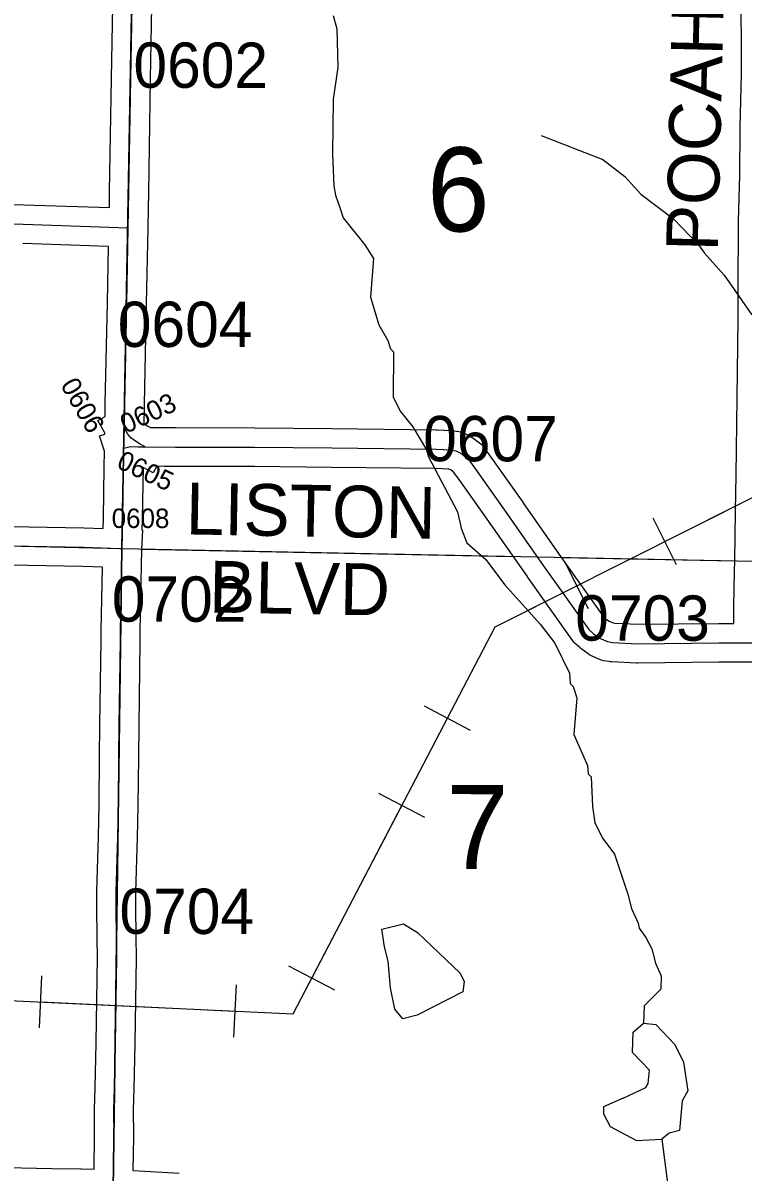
# Model space of a CAD drawing. Extents: x -157.2 to -99.3, y 12.2 to 46.2.
# Drawn here: x -117.299 to -116.186, y 20.195 to 21.971 of the extents above; entities that cross this region are included whole.
import ezdxf

# ---------------------------------------------------------------- set-up
doc = ezdxf.new("R2010")
doc.units = 0
for name, color, linetype in [('tdCoHydroRiver', 7, 'Continuous'), ('tdCoPipe', 7, 'Continuous'), ('tdCoSecRdNmbr', 7, 'Continuous'), ('tdCoSecRdTxt', 7, 'Continuous'), ('tdCoSecRteBand', 7, 'Continuous'), ('tdCoSecRteCL', 7, 'Continuous'), ('tdCoSectLine', 7, 'Continuous'), ('tdCoSectLinePart', 7, 'Continuous'), ('tdCoSectNmbr', 7, 'Continuous'), ('tdCoSurfEarth', 7, 'Continuous'), ('tdCoSurfGravel', 7, 'Continuous'), ('tdCoTwpBndryShd', 7, 'Continuous')]:
    doc.layers.add(name, color=color, linetype=linetype)

msp = doc.modelspace()

# ---------------------------------------------------------------- linework, layer by layer
at = {"layer": 'tdCoHydroRiver'}
for points in [[(-116.8193, 21.9828), (-116.8135, 21.9621), (-116.812, 21.9021), (-116.8196, 21.8534), (-116.8204, 21.7682), (-116.8186, 21.7193), (-116.8158, 21.705), (-116.8085, 21.6843), (-116.8041, 21.6699), (-116.7705, 21.628), (-116.7569, 21.6071), (-116.7617, 21.5473), (-116.7487, 21.5043), (-116.7351, 21.4803), (-116.7307, 21.4675), (-116.7261, 21.4627), (-116.7264, 21.3933), (-116.716, 21.3709), (-116.6961, 21.3467), (-116.675, 21.3114), (-116.6722, 21.3002), (-116.6271, 21.2154), (-116.6215, 21.19), (-116.6127, 21.1676), (-116.5834, 21.1416), (-116.5544, 21.1029), (-116.4993, 21.0415), (-116.4764, 21.0124), (-116.454, 20.9661), (-116.4529, 20.9502), (-116.4483, 20.9454), (-116.4424, 20.9279), (-116.4471, 20.8712), (-116.4263, 20.8233), (-116.4251, 20.8106), (-116.4205, 20.8058), (-116.4186, 20.7599), (-116.4146, 20.7346), (-116.4026, 20.7106), (-116.3843, 20.6864), (-116.3639, 20.6243), (-116.3582, 20.6021), (-116.3478, 20.5797), (-116.3464, 20.5718), (-116.3357, 20.5573), (-116.3268, 20.5397), (-116.3211, 20.5174), (-116.3121, 20.4982), (-116.3127, 20.4777), (-116.3386, 20.4516), (-116.3394, 20.4248)], [(-116.4977, 21.7973), (-116.4024, 21.76), (-116.3684, 21.7338), (-116.3439, 21.7063), (-116.2929, 21.6686), (-116.2545, 21.6281), (-116.2454, 21.6153)], [(-116.2454, 21.6153), (-116.2148, 21.5813), (-116.1722, 21.5202)], [(-116.7116, 20.4318), (-116.7238, 20.4463), (-116.7308, 20.4797), (-116.7344, 20.5208), (-116.7401, 20.543), (-116.7441, 20.57), (-116.7108, 20.5785), (-116.689, 20.5653), (-116.6229, 20.502), (-116.6169, 20.4892), (-116.6189, 20.4734), (-116.6893, 20.4375), (-116.7116, 20.4318)], [(-116.3709, 20.3089), (-116.3357, 20.3253), (-116.3324, 20.3315), (-116.3303, 20.352), (-116.3564, 20.3795), (-116.3555, 20.411), (-116.3394, 20.4248)], [(-116.3394, 20.4248), (-116.3205, 20.4227), (-116.2913, 20.3919), (-116.2779, 20.3647), (-116.2712, 20.3204), (-116.2795, 20.3048), (-116.2839, 20.2592), (-116.2998, 20.2549), (-116.3111, 20.2457)], [(-116.3709, 20.3089), (-116.4013, 20.2955), (-116.4016, 20.2845), (-116.391, 20.2652), (-116.3506, 20.2436), (-116.3111, 20.2457)], [(-116.3111, 20.2457), (-116.2994, 20.1539)]]:
    msp.add_lwpolyline(points, dxfattribs=at)
at = {"layer": 'tdCoPipe'}
for p, q in [((-116.2886, 21.1335), (-116.3247, 21.2054)), ((-116.4244, 21.0652), (-116.4606, 21.1372)), ((-116.607, 20.8776), (-116.6783, 20.9148)), ((-116.6774, 20.7428), (-116.7488, 20.7801)), ((-116.8166, 20.4759), (-116.888, 20.5131)), ((-117.2736, 20.4175), (-117.2698, 20.4979)), ((-116.9728, 20.4035), (-116.9691, 20.484))]:
    msp.add_line(p, q, dxfattribs=at)
for points in [[(-118.0135, 20.4925), (-116.8811, 20.4395), (-116.5689, 21.0376), (-115.9618, 21.3429), (-115.0979, 21.4144), (-114.7452, 21.9036), (-114.0434, 21.9185), (-113.6754, 22.4491), (-113.0083, 22.4452), (-112.2246, 22.8824), (-112.2109, 23.1173), (-111.4314, 23.427), (-110.9885, 23.4903)], [(-116.3067, 21.1695), (-116.0377, 21.3048)], [(-116.6427, 20.8962), (-116.5689, 21.0376), (-116.4425, 21.1012)], [(-116.8524, 20.4945), (-116.7131, 20.7614)], [(-117.2717, 20.4578), (-116.9709, 20.4437)]]:
    msp.add_lwpolyline(points, dxfattribs=at)
at = {"layer": 'tdCoSecRteBand'}
for points in [[(-117.1655, 21.6857), (-117.165, 21.71), (-117.1623, 21.8855), (-117.1623, 21.8856), (-117.1623, 21.8856), (-117.1591, 22.0543)], [(-117.0991, 22.0532), (-117.1023, 21.8846), (-117.1051, 21.709), (-117.1051, 21.709), (-117.1051, 21.7089), (-117.1056, 21.6837), (-117.1052, 21.6837), (-117.1062, 21.6539), (-117.1085, 21.5375), (-117.1085, 21.5375), (-117.1085, 21.5375), (-117.1117, 21.3819), (-117.1118, 21.3749), (-117.1122, 21.3532), (-117.1119, 21.3527), (-117.1109, 21.3515), (-117.1079, 21.3491), (-117.1031, 21.3461), (-117.1027, 21.3459), (-117.0633, 21.3456), (-116.9408, 21.3453), (-116.9407, 21.3453), (-116.9406, 21.3453), (-116.8212, 21.3441), (-116.8212, 21.3441), (-116.8212, 21.3441), (-116.6599, 21.3424), (-116.6593, 21.3424), (-116.6586, 21.3423), (-116.6357, 21.3411), (-116.634, 21.341), (-116.6324, 21.3407), (-116.625, 21.3395), (-116.6207, 21.3388), (-116.6168, 21.3369), (-116.6087, 21.333), (-116.606, 21.3316), (-116.6036, 21.3298), (-116.5932, 21.3219), (-116.5897, 21.3193), (-116.5871, 21.3157), (-116.576, 21.3004), (-116.5759, 21.3003), (-116.5758, 21.3001), (-116.5263, 21.2301), (-116.5262, 21.23), (-116.5262, 21.2299), (-116.47, 21.1496), (-116.4016, 21.0533), (-116.3981, 21.0501), (-116.3928, 21.0464), (-116.3865, 21.0436), (-116.384, 21.0431), (-116.3483, 21.0415)], [(-116.3483, 21.0415), (-116.2235, 21.0427), (-116.2235, 21.0427), (-116.2234, 21.0427), (-116.1999, 21.0429), (-116.1996, 21.0683), (-116.1996, 21.0684), (-116.1996, 21.0685), (-116.1986, 21.1232), (-116.1984, 21.1395), (-116.1974, 21.2161), (-116.1974, 21.2163), (-116.1974, 21.2164), (-116.1961, 21.2719), (-116.1949, 21.3914), (-116.1949, 21.3914), (-116.1949, 21.3914), (-116.1934, 21.5134), (-116.1932, 21.5584), (-116.1927, 21.664), (-116.1927, 21.6643), (-116.1927, 21.6646), (-116.1907, 21.7358), (-116.1902, 21.8093), (-116.1902, 21.8095), (-116.1902, 21.8098), (-116.1882, 21.8927), (-116.1885, 22.0364)], [(-117.4642, 21.6934), (-117.2978, 21.69), (-117.2977, 21.6899), (-117.2975, 21.6899), (-117.1655, 21.6857)], [(-117.175, 21.1897), (-117.1747, 21.2057), (-117.1734, 21.2843), (-117.1729, 21.3091), (-117.1808, 21.3327), (-117.1725, 21.3355), (-117.1725, 21.3377), (-117.1833, 21.3565), (-117.172, 21.363), (-117.1717, 21.383), (-117.1717, 21.3831), (-117.1717, 21.3831), (-117.1685, 21.5387), (-117.1668, 21.6253), (-117.1667, 21.6257), (-117.2992, 21.63)], [(-116.1702, 20.983), (-116.2, 20.9829), (-116.223, 20.9828), (-116.3485, 20.9815), (-116.3493, 20.9815), (-116.3501, 20.9815), (-116.3888, 20.9833), (-116.3909, 20.9834), (-116.393, 20.9838), (-116.4009, 20.9852), (-116.4043, 20.9859), (-116.4075, 20.9873), (-116.4198, 20.9927), (-116.4226, 20.9939), (-116.4251, 20.9957), (-116.4345, 21.0024), (-116.4361, 21.0035), (-116.4375, 21.0049), (-116.4447, 21.0115), (-116.4469, 21.0136), (-116.4487, 21.0161), (-116.519, 21.115), (-116.519, 21.1151), (-116.5191, 21.1152), (-116.5753, 21.1955), (-116.6247, 21.2653), (-116.6331, 21.2769), (-116.6376, 21.2803), (-116.6391, 21.281), (-116.6406, 21.2813), (-116.6612, 21.2824), (-116.8218, 21.2841), (-116.9411, 21.2853), (-117.0635, 21.2856), (-117.0636, 21.2856), (-117.0637, 21.2856), (-117.0805, 21.2857), (-117.0921, 21.2858), (-117.0975, 21.2755), (-117.1134, 21.2838), (-117.1147, 21.2047), (-117.1147, 21.2046), (-117.1147, 21.2046), (-117.115, 21.1872), (-117.1144, 21.1872), (-117.1156, 21.1575), (-117.1181, 21.0311), (-117.1183, 21.0155), (-117.1201, 20.885), (-117.1206, 20.8367), (-117.1213, 20.7615), (-117.1213, 20.7613), (-117.1213, 20.761), (-117.1226, 20.712), (-117.1226, 20.7119), (-117.1226, 20.7118), (-117.125, 20.6272), (-117.125, 20.6056), (-117.1245, 20.5568), (-117.124, 20.5268), (-117.124, 20.5263), (-117.124, 20.5258), (-117.126, 20.3932), (-117.126, 20.3931), (-117.126, 20.393), (-117.1275, 20.3234), (-117.1275, 20.3233), (-117.1275, 20.3232), (-117.1285, 20.2907), (-117.1282, 20.25), (-117.1282, 20.2497), (-117.1282, 20.2494), (-117.129, 20.1972), (-117.1282, 20.1971), (-117.1282, 20.1969), (-117.0576, 20.1931)], [(-117.3184, 21.1929), (-117.2051, 21.1909), (-117.2047, 21.1909), (-117.2044, 21.1909), (-117.175, 21.1897)], [(-117.189, 20.1991), (-117.1882, 20.25), (-117.1885, 20.2908), (-117.1885, 20.2914), (-117.1885, 20.2919), (-117.1875, 20.3248), (-117.186, 20.3941), (-117.184, 20.5263), (-117.1845, 20.5559), (-117.1845, 20.556), (-117.1845, 20.5561), (-117.185, 20.6051), (-117.185, 20.6053), (-117.185, 20.6054), (-117.185, 20.6276), (-117.185, 20.6281), (-117.185, 20.6285), (-117.1825, 20.7135), (-117.1813, 20.7623), (-117.1806, 20.8373), (-117.1806, 20.8373), (-117.1806, 20.8373), (-117.1801, 20.8856), (-117.1801, 20.8857), (-117.1801, 20.8857), (-117.1783, 21.0163), (-117.1781, 21.032), (-117.1781, 21.0321), (-117.1781, 21.0322), (-117.1762, 21.1291), (-117.1762, 21.1297), (-117.2064, 21.1309), (-117.3195, 21.1329)], [(-117.3251, 20.202), (-117.2545, 20.2003), (-117.2094, 20.1998), (-117.209, 20.1998), (-117.2087, 20.1998), (-117.189, 20.1991)]]:
    msp.add_lwpolyline(points, dxfattribs=at)
at = {"layer": 'tdCoSecRteCL'}
msp.add_line((-117.1429, 21.3138), (-117.1423, 21.3454), dxfattribs=at)
for points in [[(-117.1362, 21.6547), (-117.1351, 21.7095), (-117.1323, 21.8851), (-117.1291, 22.0538), (-117.1276, 22.1568), (-117.1274, 22.1679), (-117.1252, 22.2306), (-117.12, 22.3983), (-117.1156, 22.5684), (-117.1082, 22.7354), (-117.1023, 22.8939), (-117.0971, 23.0227), (-117.0961, 23.069), (-117.093, 23.1631)], [(-118.1341, 21.6799), (-118.0676, 21.677), (-117.9705, 21.6748), (-117.8526, 21.6728), (-117.6938, 21.6693), (-117.551, 21.6656), (-117.4649, 21.6634), (-117.2985, 21.66), (-117.1362, 21.6547)], [(-117.1423, 21.3454), (-117.1417, 21.3825), (-117.1385, 21.5381), (-117.1362, 21.6547)], [(-117.1102, 21.316), (-117.1179, 21.32), (-117.1251, 21.3245), (-117.132, 21.3299), (-117.1367, 21.3356), (-117.1423, 21.3454)], [(-117.1456, 21.1585), (-117.1447, 21.2052), (-117.1429, 21.3138)], [(-117.1429, 21.3138), (-117.1389, 21.3151), (-117.132, 21.3166), (-117.1214, 21.3161), (-117.1102, 21.316)], [(-117.1102, 21.316), (-117.0634, 21.3156), (-116.9409, 21.3153), (-116.8215, 21.3141), (-116.6602, 21.3124), (-116.6373, 21.3111), (-116.6299, 21.3099), (-116.6218, 21.306), (-116.6114, 21.2981), (-116.6003, 21.2828), (-116.5507, 21.2127), (-116.4945, 21.1324), (-116.4242, 21.0335), (-116.4171, 21.0268), (-116.4077, 21.0201), (-116.3954, 21.0147), (-116.3875, 21.0132), (-116.3488, 21.0115), (-116.2233, 21.0128), (-116.1702, 21.013)], [(-118.1467, 21.1818), (-118.045, 21.1789), (-117.9629, 21.1772), (-117.8295, 21.174), (-117.7429, 21.1722), (-117.6238, 21.1698), (-117.4611, 21.1661), (-117.4226, 21.1653), (-117.319, 21.1629), (-117.2056, 21.1609), (-117.15, 21.1586), (-117.1456, 21.1585)], [(-117.1591, 20.1681), (-117.1592, 20.1857), (-117.1582, 20.2498), (-117.1585, 20.291), (-117.1575, 20.3241), (-117.156, 20.3936), (-117.154, 20.5263), (-117.1545, 20.5564), (-117.155, 20.6054), (-117.155, 20.6276), (-117.1526, 20.7127), (-117.1513, 20.7618), (-117.1506, 20.837), (-117.1501, 20.8853), (-117.1483, 21.0159), (-117.1481, 21.0316), (-117.1456, 21.1585)]]:
    msp.add_lwpolyline(points, dxfattribs=at)
at = {"layer": 'tdCoSectLine'}
for points in [[(-117.146, 21.1585), (-117.128, 22.1568)], [(-118.1471, 21.1818), (-117.146, 21.1585)], [(-117.1595, 20.1681), (-117.146, 21.1585)], [(-117.146, 21.1585), (-116.1688, 21.1391)]]:
    msp.add_lwpolyline(points, dxfattribs=at)
at = {"layer": 'tdCoSectLinePart'}
for points in [[(-117.1161, 21.1579), (-116.5412, 21.1465)], [(-116.4668, 21.145), (-116.1989, 21.1397)]]:
    msp.add_lwpolyline(points, dxfattribs=at)
at = {"layer": 'tdCoSurfEarth'}
msp.add_lwpolyline([(-117.1592, 20.1857), (-117.1582, 20.2498), (-117.1585, 20.291), (-117.1575, 20.3241), (-117.156, 20.3936), (-117.154, 20.5263), (-117.1545, 20.5564), (-117.155, 20.6054), (-117.155, 20.6276), (-117.1526, 20.7127), (-117.1513, 20.7618), (-117.1506, 20.837), (-117.1501, 20.8853), (-117.1483, 21.0159)], dxfattribs=at)
at = {"layer": 'tdCoSurfGravel'}
for points in [[(-117.1483, 21.0159), (-117.1481, 21.0316), (-117.1456, 21.1585), (-117.1447, 21.2052), (-117.1429, 21.3138), (-117.1423, 21.3454), (-117.1417, 21.3825), (-117.1385, 21.5381), (-117.1362, 21.6547), (-117.1351, 21.7095), (-117.1323, 21.8851), (-117.1291, 22.0538), (-117.1276, 22.1568)], [(-117.4649, 21.6634), (-117.2985, 21.66), (-117.1362, 21.6547)], [(-117.1102, 21.316), (-117.1179, 21.32), (-117.1251, 21.3245), (-117.132, 21.3299), (-117.1367, 21.3356), (-117.1423, 21.3454)], [(-117.1429, 21.3138), (-117.1389, 21.3151), (-117.132, 21.3166), (-117.1214, 21.3161), (-117.1102, 21.316)], [(-117.1102, 21.316), (-117.0634, 21.3156), (-116.9409, 21.3153), (-116.8215, 21.3141), (-116.6602, 21.3124), (-116.6373, 21.3111), (-116.6299, 21.3099), (-116.6218, 21.306), (-116.6114, 21.2981), (-116.6003, 21.2828), (-116.5507, 21.2127), (-116.4945, 21.1324), (-116.4242, 21.0335), (-116.4171, 21.0268), (-116.4077, 21.0201), (-116.3954, 21.0147), (-116.3875, 21.0132), (-116.3488, 21.0115), (-116.2233, 21.0128), (-116.1702, 21.013)], [(-118.1467, 21.1818), (-118.045, 21.1789), (-117.9629, 21.1772), (-117.8295, 21.174), (-117.7429, 21.1722), (-117.6238, 21.1698), (-117.4611, 21.1661), (-117.4226, 21.1653), (-117.319, 21.1629), (-117.2056, 21.1609), (-117.15, 21.1586), (-117.1456, 21.1585)]]:
    msp.add_lwpolyline(points, dxfattribs=at)
at = {"layer": 'tdCoTwpBndryShd'}
msp.add_lwpolyline([(-116.7577, 34.3274), (-116.7946, 33.1185), (-116.824, 32.1276), (-116.857, 31.1319), (-116.8899, 30.1347), (-116.9135, 29.1331), (-116.9417, 28.1357), (-116.9699, 27.1621), (-117.002, 26.1611), (-117.0437, 25.1582), (-117.0647, 24.1645), (-117.0933, 23.1631), (-117.128, 22.1568), (-117.146, 21.1585), (-117.1595, 20.1681), (-117.1897, 19.1768), (-117.2244, 18.1722), (-117.258, 17.1659), (-117.2934, 16.1724)], dxfattribs=at)

# ---------------------------------------------------------------- texts
at = {"layer": 'tdCoSecRdNmbr'}
for s, height, rotation, p in [('0602', 0.07, 359.9108, (-117.1283, 21.8711)), ('0604', 0.07, 359.9108, (-117.1525, 21.4704)), ('0606', 0.03, 299.9114, (-117.2419, 21.4115)), ('0603', 0.03, 24.9112, (-117.1399, 21.3357)), ('0607', 0.07, 359.9112, (-116.6803, 21.2937)), ('0605', 0.03, 334.9109, (-117.1561, 21.2843)), ('0608', 0.03, 359.9108, (-117.1619, 21.1905)), ('0702', 0.07, 359.9109, (-117.1617, 21.0457)), ('0703', 0.07, 359.9114, (-116.4452, 21.0164)), ('0704', 0.07, 359.9109, (-117.1499, 20.563))]:
    msp.add_text(s, height=height, rotation=rotation, dxfattribs=at).set_placement(p)
at = {"layer": 'tdCoSecRdTxt'}
for s, rotation, p in [('POCAHONTAS AVE', 88.6208, (-116.2247, 21.6174)), ('LISTON', 358.9866, (-117.0478, 21.1806)), ('BLVD', 358.9866, (-117.0117, 21.0599))]:
    msp.add_text(s, height=0.08, rotation=rotation, dxfattribs=at).set_placement(p)
at = {"layer": 'tdCoSectNmbr'}
for s, rotation, p in [('6', 359.9111, (-116.6743, 21.649)), ('7', 359.9112, (-116.6447, 20.6631))]:
    msp.add_text(s, height=0.13, rotation=rotation, dxfattribs=at).set_placement(p)

doc.saveas('drawing.dxf')
